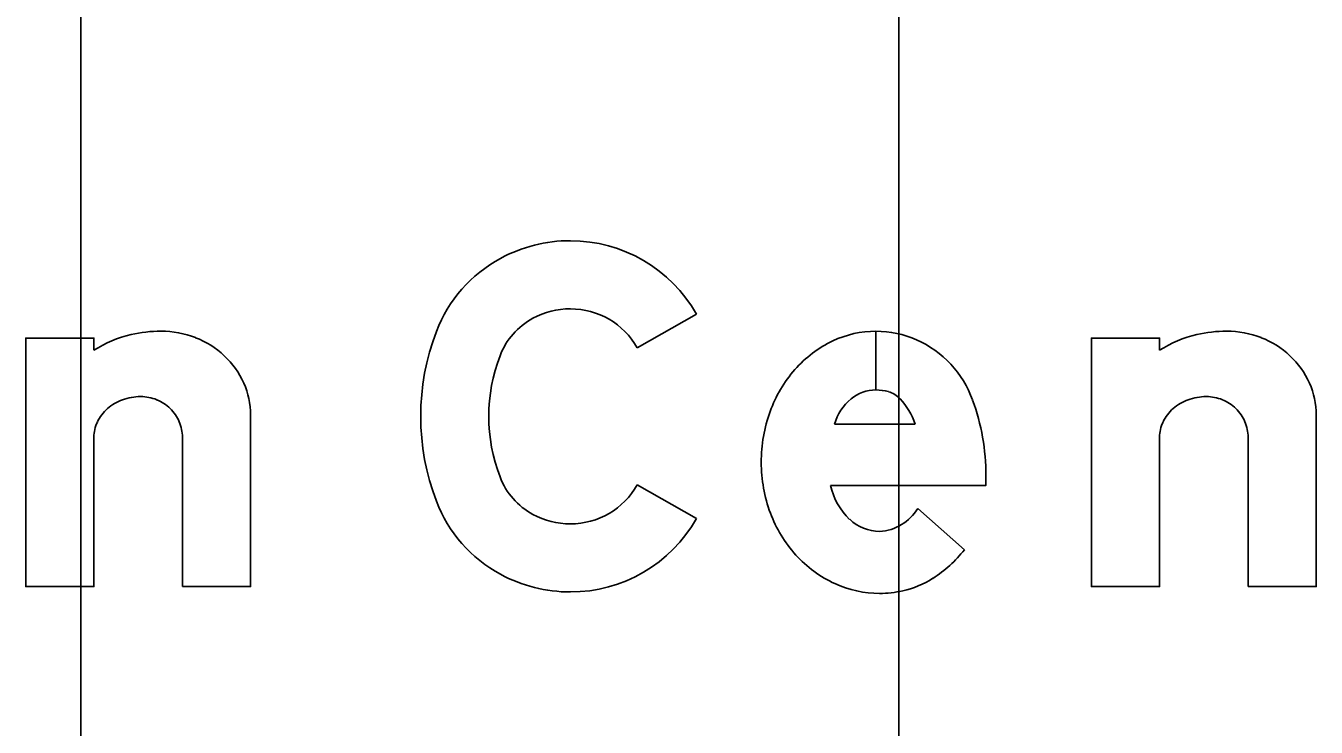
# Model space of a CAD drawing. Extents: x 1797809 to 2198143, y 249608 to 1237864.
# Drawn here: x 2196828.572 to 2196831.727, y 1237306.287 to 1237308.002 of the extents above; entities that cross this region are included whole.
import ezdxf

# ---------------------------------------------------------------- set-up
doc = ezdxf.new("R2010")
doc.units = 0
for name, color, linetype in [('GSBWFILL', 7, 'Continuous'), ('GSCOLORFILL', 7, 'Continuous'), ('GSOUTLINE', 7, 'Continuous'), ('GSSHT', 7, 'Continuous')]:
    doc.layers.add(name, color=color, linetype=linetype)

msp = doc.modelspace()

# ---------------------------------------------------------------- linework, layer by layer
at = {"layer": 'GSBWFILL'}
for p, q in [((2196830.6506, 1237307.2551), (2196830.6506, 1237307.1115)), ((2196830.6507, 1237307.1115), (2196830.6507, 1237307.2551)), ((2196830.5491, 1237307.0281), (2196830.7463, 1237307.0281)), ((2196828.9548, 1237306.9958), (2196828.9548, 1237306.6307)), ((2196831.5605, 1237306.9958), (2196831.5605, 1237306.6307)), ((2196830.7529, 1237306.8218), (2196830.8669, 1237306.7209))]:
    msp.add_line(p, q, dxfattribs=at)
for points in [[(2196830.2119, 1237307.2966), (2196830.067, 1237307.2145)], [(2196828.7384, 1237307.2084), (2196828.7384, 1237307.2384), (2196828.5719, 1237307.2384), (2196828.5719, 1237306.6307), (2196828.7384, 1237306.6307), (2196828.7384, 1237306.9958)], [(2196831.3441, 1237307.2084), (2196831.3441, 1237307.2384), (2196831.1776, 1237307.2384), (2196831.1776, 1237306.6307), (2196831.3441, 1237306.6307), (2196831.3441, 1237306.9958)], [(2196828.9548, 1237306.6307), (2196829.1213, 1237306.6307), (2196829.1213, 1237307.0506)], [(2196831.5605, 1237306.6307), (2196831.727, 1237306.6307), (2196831.727, 1237307.0506)], [(2196830.9195, 1237306.9019), (2196830.9195, 1237306.8782), (2196830.5396, 1237306.8782)], [(2196830.067, 1237306.8794), (2196830.2119, 1237306.7973)]]:
    msp.add_lwpolyline(points, dxfattribs=at)
for centre, major_axis, start_param, end_param in [((2196829.9035, 1237307.1166), (0, 0.3598), 0, 0.495249), ((2196829.9035, 1237307.1218), (0, 0.3545), 5.228016, 6.283185), ((2196829.8947, 1237307.1328), (0, 0.3413), 0.495249, 1.205818), ((2196829.9035, 1237307.1166), (0, 0.1933), 0, 0.495249), ((2196829.9035, 1237307.1218), (0, 0.188), 5.228016, 6.283185), ((2196829.8947, 1237307.1328), (0, 0.1748), 0.495249, 1.205818), ((2196828.8994, 1237306.9555), (0, 0.2998), 0.235088, 0.567132), ((2196828.9023, 1237306.9221), (0, 0.333), 0, 0.219986), ((2196828.9023, 1237307.0207), (0, 0.2344), 5.914285, 6.283185), ((2196828.9079, 1237307.0353), (0, 0.2187), 5.532258, 5.914285), ((2196830.1193, 1237307.047), (0, 0.5818), 1.205818, 1.935775), ((2196830.6506, 1237307.0085), (0, 0.2466), 0, 0.44196), ((2196830.6506, 1237307.0085), (0, 0.2466), 5.868518, 6.283016), ((2196830.6444, 1237306.9987), (0, 0.2581), 5.061282, 5.861635), ((2196831.5052, 1237306.9555), (0, 0.2998), 0.235088, 0.567132), ((2196831.508, 1237306.9221), (0, 0.333), 0, 0.219986), ((2196831.508, 1237307.0207), (0, 0.2344), 5.914285, 6.283185), ((2196831.5136, 1237307.0353), (0, 0.2187), 5.532258, 5.914285), ((2196830.6676, 1237306.9727), (0, 0.2862), 0.44196, 0.851746), ((2196828.9166, 1237307.0446), (0, 0.206), 5.130076, 5.532258), ((2196830.1193, 1237307.047), (0, 0.4153), 1.205818, 1.935775), ((2196831.5223, 1237307.0446), (0, 0.206), 5.130076, 5.532258), ((2196830.694, 1237306.9496), (0, 0.3213), 0.851746, 1.222943), ((2196828.9302, 1237307.0506), (0, 0.1912), 4.712389, 5.130076), ((2196830.6506, 1237307.015), (0, 0.0965), 0, 0.684319), ((2196830.6506, 1237306.9996), (0, 0.1119), 6.008019, 6.282813), ((2196830.6641, 1237307.0472), (0, 0.0624), 5.468651, 6.008019), ((2196831.5359, 1237307.0506), (0, 0.1912), 4.712389, 5.130076), ((2196828.847, 1237306.9796), (0, 0.1146), 0.345704, 0.715718), ((2196828.8526, 1237306.9641), (0, 0.1311), 0, 0.345704), ((2196828.8526, 1237306.99), (0, 0.1052), 5.900624, 6.283185), ((2196828.8537, 1237306.9928), (0, 0.1021), 5.51227, 5.900624), ((2196830.6742, 1237306.99), (0, 0.1308), 0.703138, 1.275447), ((2196830.5896, 1237306.977), (0, 0.1648), 5.027692, 5.468651), ((2196830.3784, 1237306.9019), (0, 0.5411), 4.712389, 5.061282), ((2196831.4527, 1237306.9796), (0, 0.1146), 0.345704, 0.715718), ((2196831.4583, 1237306.9641), (0, 0.1311), 0, 0.345704), ((2196831.4583, 1237306.99), (0, 0.1052), 5.900624, 6.283185), ((2196831.4595, 1237306.9928), (0, 0.1021), 5.51227, 5.900624), ((2196828.8384, 1237306.9895), (0, 0.1015), 0.715718, 1.126231), ((2196828.8555, 1237306.9947), (0, 0.0995), 5.115435, 5.51227), ((2196830.7354, 1237306.9346), (0, 0.3653), 1.222943, 1.570796), ((2196831.4441, 1237306.9895), (0, 0.1015), 0.715718, 1.126231), ((2196831.4612, 1237306.9947), (0, 0.0995), 5.115435, 5.51227), ((2196828.8251, 1237306.9958), (0, 0.0867), 1.126231, 1.570796), ((2196828.8583, 1237306.9958), (0, 0.0965), 4.712389, 5.115435), ((2196831.4308, 1237306.9958), (0, 0.0867), 1.126231, 1.570796), ((2196831.464, 1237306.9958), (0, 0.0965), 4.712389, 5.115435), ((2196830.7245, 1237306.9346), (0, 0.3544), 1.570796, 1.928626), ((2196829.8947, 1237306.9611), (0, 0.1748), 1.935775, 2.646344), ((2196829.9035, 1237306.9721), (0, 0.188), 3.141593, 4.196762), ((2196830.6995, 1237306.9135), (0, 0.1638), 1.788032, 2.378697), ((2196829.8947, 1237306.9611), (0, 0.3413), 1.935775, 2.646344), ((2196829.9035, 1237306.9774), (0, 0.1933), 2.646344, 3.141593), ((2196829.9035, 1237306.9721), (0, 0.3545), 3.141593, 4.196762), ((2196830.6927, 1237306.9227), (0, 0.3205), 1.928626, 2.305123), ((2196830.6609, 1237306.8738), (0, 0.1083), 2.383204, 3.128268), ((2196830.6513, 1237306.8846), (0, 0.1195), 3.209537, 4.158837), ((2196830.6724, 1237306.9044), (0, 0.2932), 2.305123, 2.711411), ((2196830.6228, 1237306.9121), (0, 0.31), 3.710413, 4.047817), ((2196829.9035, 1237306.9774), (0, 0.3598), 2.646344, 3.141593), ((2196830.6594, 1237306.876), (0, 0.2619), 2.711411, 3.141593), ((2196830.6665, 1237306.8438), (0, 0.2289), 3.35931, 3.710413), ((2196830.6594, 1237306.876), (0, 0.2619), 3.141593, 3.35931)]:
    msp.add_ellipse(centre, major_axis=major_axis, ratio=0.999998, start_param=start_param, end_param=end_param, dxfattribs=at)
at = {"layer": 'GSCOLORFILL'}
for p, q in [((2196830.6506, 1237307.2551), (2196830.6506, 1237307.1115)), ((2196830.6507, 1237307.1115), (2196830.6507, 1237307.2551)), ((2196830.5491, 1237307.0281), (2196830.7463, 1237307.0281)), ((2196828.9548, 1237306.9958), (2196828.9548, 1237306.6307)), ((2196831.5605, 1237306.9958), (2196831.5605, 1237306.6307)), ((2196830.7529, 1237306.8218), (2196830.8669, 1237306.7209))]:
    msp.add_line(p, q, dxfattribs=at)
for points in [[(2196830.2119, 1237307.2966), (2196830.067, 1237307.2145)], [(2196828.7384, 1237307.2084), (2196828.7384, 1237307.2384), (2196828.5719, 1237307.2384), (2196828.5719, 1237306.6307), (2196828.7384, 1237306.6307), (2196828.7384, 1237306.9958)], [(2196831.3441, 1237307.2084), (2196831.3441, 1237307.2384), (2196831.1776, 1237307.2384), (2196831.1776, 1237306.6307), (2196831.3441, 1237306.6307), (2196831.3441, 1237306.9958)], [(2196828.9548, 1237306.6307), (2196829.1213, 1237306.6307), (2196829.1213, 1237307.0506)], [(2196831.5605, 1237306.6307), (2196831.727, 1237306.6307), (2196831.727, 1237307.0506)], [(2196830.9195, 1237306.9019), (2196830.9195, 1237306.8782), (2196830.5396, 1237306.8782)], [(2196830.067, 1237306.8794), (2196830.2119, 1237306.7973)]]:
    msp.add_lwpolyline(points, dxfattribs=at)
for centre, major_axis, start_param, end_param in [((2196829.9035, 1237307.1166), (0, 0.3598), 0, 0.495249), ((2196829.9035, 1237307.1218), (0, 0.3545), 5.228016, 6.283185), ((2196829.8947, 1237307.1328), (0, 0.3413), 0.495249, 1.205818), ((2196829.9035, 1237307.1166), (0, 0.1933), 0, 0.495249), ((2196829.9035, 1237307.1218), (0, 0.188), 5.228016, 6.283185), ((2196829.8947, 1237307.1328), (0, 0.1748), 0.495249, 1.205818), ((2196828.8994, 1237306.9555), (0, 0.2998), 0.235088, 0.567132), ((2196828.9023, 1237306.9221), (0, 0.333), 0, 0.219986), ((2196828.9023, 1237307.0207), (0, 0.2344), 5.914285, 6.283185), ((2196828.9079, 1237307.0353), (0, 0.2187), 5.532258, 5.914285), ((2196830.1193, 1237307.047), (0, 0.5818), 1.205818, 1.935775), ((2196830.6506, 1237307.0085), (0, 0.2466), 0, 0.44196), ((2196830.6506, 1237307.0085), (0, 0.2466), 5.868518, 6.283016), ((2196830.6444, 1237306.9987), (0, 0.2581), 5.061282, 5.861635), ((2196831.5052, 1237306.9555), (0, 0.2998), 0.235088, 0.567132), ((2196831.508, 1237306.9221), (0, 0.333), 0, 0.219986), ((2196831.508, 1237307.0207), (0, 0.2344), 5.914285, 6.283185), ((2196831.5136, 1237307.0353), (0, 0.2187), 5.532258, 5.914285), ((2196830.6676, 1237306.9727), (0, 0.2862), 0.44196, 0.851746), ((2196828.9166, 1237307.0446), (0, 0.206), 5.130076, 5.532258), ((2196830.1193, 1237307.047), (0, 0.4153), 1.205818, 1.935775), ((2196831.5223, 1237307.0446), (0, 0.206), 5.130076, 5.532258), ((2196830.694, 1237306.9496), (0, 0.3213), 0.851746, 1.222943), ((2196828.9302, 1237307.0506), (0, 0.1912), 4.712389, 5.130076), ((2196830.6506, 1237307.015), (0, 0.0965), 0, 0.684319), ((2196830.6506, 1237306.9996), (0, 0.1119), 6.008019, 6.282813), ((2196830.6641, 1237307.0472), (0, 0.0624), 5.468651, 6.008019), ((2196831.5359, 1237307.0506), (0, 0.1912), 4.712389, 5.130076), ((2196828.847, 1237306.9796), (0, 0.1146), 0.345704, 0.715718), ((2196828.8526, 1237306.9641), (0, 0.1311), 0, 0.345704), ((2196828.8526, 1237306.99), (0, 0.1052), 5.900624, 6.283185), ((2196828.8537, 1237306.9928), (0, 0.1021), 5.51227, 5.900624), ((2196830.6742, 1237306.99), (0, 0.1308), 0.703138, 1.275447), ((2196830.5896, 1237306.977), (0, 0.1648), 5.027692, 5.468651), ((2196830.3784, 1237306.9019), (0, 0.5411), 4.712389, 5.061282), ((2196831.4527, 1237306.9796), (0, 0.1146), 0.345704, 0.715718), ((2196831.4583, 1237306.9641), (0, 0.1311), 0, 0.345704), ((2196831.4583, 1237306.99), (0, 0.1052), 5.900624, 6.283185), ((2196831.4595, 1237306.9928), (0, 0.1021), 5.51227, 5.900624), ((2196828.8384, 1237306.9895), (0, 0.1015), 0.715718, 1.126231), ((2196828.8555, 1237306.9947), (0, 0.0995), 5.115435, 5.51227), ((2196830.7354, 1237306.9346), (0, 0.3653), 1.222943, 1.570796), ((2196831.4441, 1237306.9895), (0, 0.1015), 0.715718, 1.126231), ((2196831.4612, 1237306.9947), (0, 0.0995), 5.115435, 5.51227), ((2196828.8251, 1237306.9958), (0, 0.0867), 1.126231, 1.570796), ((2196828.8583, 1237306.9958), (0, 0.0965), 4.712389, 5.115435), ((2196831.4308, 1237306.9958), (0, 0.0867), 1.126231, 1.570796), ((2196831.464, 1237306.9958), (0, 0.0965), 4.712389, 5.115435), ((2196830.7245, 1237306.9346), (0, 0.3544), 1.570796, 1.928626), ((2196829.8947, 1237306.9611), (0, 0.1748), 1.935775, 2.646344), ((2196829.9035, 1237306.9721), (0, 0.188), 3.141593, 4.196762), ((2196830.6995, 1237306.9135), (0, 0.1638), 1.788032, 2.378697), ((2196829.8947, 1237306.9611), (0, 0.3413), 1.935775, 2.646344), ((2196829.9035, 1237306.9774), (0, 0.1933), 2.646344, 3.141593), ((2196829.9035, 1237306.9721), (0, 0.3545), 3.141593, 4.196762), ((2196830.6927, 1237306.9227), (0, 0.3205), 1.928626, 2.305123), ((2196830.6609, 1237306.8738), (0, 0.1083), 2.383204, 3.128268), ((2196830.6513, 1237306.8846), (0, 0.1195), 3.209537, 4.158837), ((2196830.6724, 1237306.9044), (0, 0.2932), 2.305123, 2.711411), ((2196830.6228, 1237306.9121), (0, 0.31), 3.710413, 4.047817), ((2196829.9035, 1237306.9774), (0, 0.3598), 2.646344, 3.141593), ((2196830.6594, 1237306.876), (0, 0.2619), 2.711411, 3.141593), ((2196830.6665, 1237306.8438), (0, 0.2289), 3.35931, 3.710413), ((2196830.6594, 1237306.876), (0, 0.2619), 3.141593, 3.35931)]:
    msp.add_ellipse(centre, major_axis=major_axis, ratio=0.999998, start_param=start_param, end_param=end_param, dxfattribs=at)
at = {"layer": 'GSOUTLINE'}
for p, q in [((2196830.5491, 1237307.0281), (2196830.7463, 1237307.0281)), ((2196828.9548, 1237306.9958), (2196828.9548, 1237306.6307)), ((2196831.5605, 1237306.9958), (2196831.5605, 1237306.6307)), ((2196830.8669, 1237306.7209), (2196830.7529, 1237306.8218))]:
    msp.add_line(p, q, dxfattribs=at)
for points in [[(2196830.2119, 1237307.2966), (2196830.067, 1237307.2145)], [(2196828.7384, 1237307.2084), (2196828.7384, 1237307.2384), (2196828.5719, 1237307.2384), (2196828.5719, 1237306.6307), (2196828.7384, 1237306.6307), (2196828.7384, 1237306.9958)], [(2196831.3441, 1237307.2084), (2196831.3441, 1237307.2384), (2196831.1776, 1237307.2384), (2196831.1776, 1237306.6307), (2196831.3441, 1237306.6307), (2196831.3441, 1237306.9958)], [(2196828.9548, 1237306.6307), (2196829.1213, 1237306.6307), (2196829.1213, 1237307.0506)], [(2196831.5605, 1237306.6307), (2196831.727, 1237306.6307), (2196831.727, 1237307.0506)], [(2196830.5396, 1237306.8782), (2196830.9195, 1237306.8782), (2196830.9195, 1237306.9019)], [(2196830.067, 1237306.8794), (2196830.2119, 1237306.7973)]]:
    msp.add_lwpolyline(points, dxfattribs=at)
for centre, major_axis, start_param, end_param in [((2196829.9035, 1237307.1166), (0, 0.3598), 0, 0.495249), ((2196829.9035, 1237307.1218), (0, 0.3545), 5.228016, 6.283185), ((2196829.8947, 1237307.1328), (0, 0.3413), 0.495249, 1.205818), ((2196829.9035, 1237307.1166), (0, 0.1933), 0, 0.495249), ((2196829.9035, 1237307.1218), (0, 0.188), 5.228016, 6.283185), ((2196829.8947, 1237307.1328), (0, 0.1748), 0.495249, 1.205818), ((2196828.8994, 1237306.9555), (0, 0.2998), 0.235088, 0.567132), ((2196828.9023, 1237306.9221), (0, 0.333), 0, 0.219986), ((2196828.9023, 1237307.0207), (0, 0.2344), 5.914285, 6.283185), ((2196828.9079, 1237307.0353), (0, 0.2187), 5.532258, 5.914285), ((2196830.1193, 1237307.047), (0, 0.5818), 1.205818, 1.935775), ((2196830.6506, 1237307.0085), (0, 0.2466), 0, 0.44196), ((2196830.6506, 1237307.0085), (0, 0.2466), 5.868518, 6.283185), ((2196830.6444, 1237306.9987), (0, 0.2581), 5.061282, 5.861635), ((2196831.5052, 1237306.9555), (0, 0.2998), 0.235088, 0.567132), ((2196831.508, 1237306.9221), (0, 0.333), 0, 0.219986), ((2196831.508, 1237307.0207), (0, 0.2344), 5.914285, 6.283185), ((2196831.5136, 1237307.0353), (0, 0.2187), 5.532258, 5.914285), ((2196830.6676, 1237306.9727), (0, 0.2862), 0.44196, 0.851746), ((2196828.9166, 1237307.0446), (0, 0.206), 5.130076, 5.532258), ((2196830.1193, 1237307.047), (0, 0.4153), 1.205818, 1.935775), ((2196831.5223, 1237307.0446), (0, 0.206), 5.130076, 5.532258), ((2196830.694, 1237306.9496), (0, 0.3213), 0.851746, 1.222943), ((2196828.9302, 1237307.0506), (0, 0.1912), 4.712389, 5.130076), ((2196830.6506, 1237307.015), (0, 0.0965), 0, 0.684319), ((2196830.6506, 1237306.9996), (0, 0.1119), 6.008019, 6.283185), ((2196830.6641, 1237307.0472), (0, 0.0624), 5.468651, 6.008019), ((2196831.5359, 1237307.0506), (0, 0.1912), 4.712389, 5.130076), ((2196828.847, 1237306.9796), (0, 0.1146), 0.345704, 0.715718), ((2196828.8526, 1237306.9641), (0, 0.1311), 0, 0.345704), ((2196828.8526, 1237306.99), (0, 0.1052), 5.900624, 6.283185), ((2196828.8537, 1237306.9928), (0, 0.1021), 5.51227, 5.900624), ((2196830.6742, 1237306.99), (0, 0.1308), 0.703138, 1.275447), ((2196830.5896, 1237306.977), (0, 0.1648), 5.027692, 5.468651), ((2196830.3784, 1237306.9019), (0, 0.5411), 4.712389, 5.061282), ((2196831.4527, 1237306.9796), (0, 0.1146), 0.345704, 0.715718), ((2196831.4583, 1237306.9641), (0, 0.1311), 0, 0.345704), ((2196831.4583, 1237306.99), (0, 0.1052), 5.900624, 6.283185), ((2196831.4595, 1237306.9928), (0, 0.1021), 5.51227, 5.900624), ((2196828.8384, 1237306.9895), (0, 0.1015), 0.715718, 1.126231), ((2196828.8555, 1237306.9947), (0, 0.0995), 5.115435, 5.51227), ((2196830.7354, 1237306.9346), (0, 0.3653), 1.222943, 1.570796), ((2196831.4441, 1237306.9895), (0, 0.1015), 0.715718, 1.126231), ((2196831.4612, 1237306.9947), (0, 0.0995), 5.115435, 5.51227), ((2196828.8251, 1237306.9958), (0, 0.0867), 1.126231, 1.570796), ((2196828.8583, 1237306.9958), (0, 0.0965), 4.712389, 5.115435), ((2196831.4308, 1237306.9958), (0, 0.0867), 1.126231, 1.570796), ((2196831.464, 1237306.9958), (0, 0.0965), 4.712389, 5.115435), ((2196830.7245, 1237306.9346), (0, 0.3544), 1.570796, 1.928626), ((2196829.8947, 1237306.9611), (0, 0.1748), 1.935775, 2.646344), ((2196829.9035, 1237306.9721), (0, 0.188), 3.141593, 4.196762), ((2196830.6995, 1237306.9135), (0, 0.1638), 1.788032, 2.378697), ((2196829.8947, 1237306.9611), (0, 0.3413), 1.935775, 2.646344), ((2196829.9035, 1237306.9774), (0, 0.1933), 2.646344, 3.141593), ((2196829.9035, 1237306.9721), (0, 0.3545), 3.141593, 4.196762), ((2196830.6927, 1237306.9227), (0, 0.3205), 1.928626, 2.305123), ((2196830.6609, 1237306.8738), (0, 0.1083), 2.383204, 3.128268), ((2196830.6513, 1237306.8846), (0, 0.1195), 3.209537, 4.158837), ((2196830.6724, 1237306.9044), (0, 0.2932), 2.305123, 2.711411), ((2196830.6228, 1237306.9121), (0, 0.31), 3.710413, 4.047817), ((2196829.9035, 1237306.9774), (0, 0.3598), 2.646344, 3.141593), ((2196830.6594, 1237306.876), (0, 0.2619), 2.711411, 3.141593), ((2196830.6665, 1237306.8438), (0, 0.2289), 3.35931, 3.710413), ((2196830.6594, 1237306.876), (0, 0.2619), 3.141593, 3.35931)]:
    msp.add_ellipse(centre, major_axis=major_axis, ratio=0.999998, start_param=start_param, end_param=end_param, dxfattribs=at)
at = {"layer": 'GSSHT'}
for p, q in [((2196828.7065, 1237258.1062), (2196828.7065, 1237318.1062)), ((2196830.7065, 1237258.1062), (2196830.7065, 1237318.1062))]:
    msp.add_line(p, q, dxfattribs=at)

doc.saveas('drawing.dxf')
